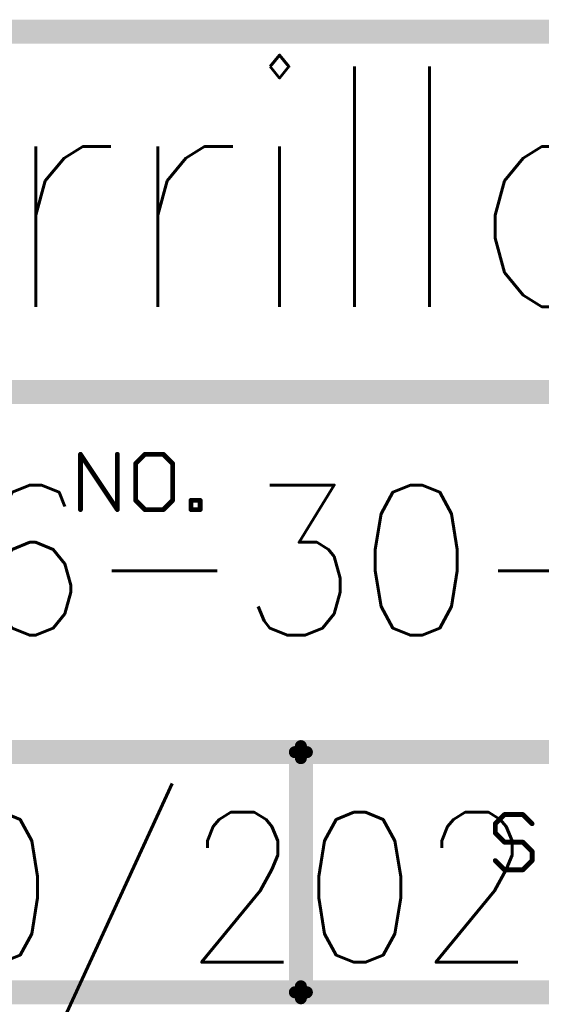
# Model space of a CAD drawing. Header units: millimetres. Extents: x -1.5 to 11.1, y -3 to 5.
# Tile 313 of 323: x 7.566 to 8, y -3.01 to -2.19. Entities that reach past the tile are written whole.
import ezdxf

# ---------------------------------------------------------------- set-up
doc = ezdxf.new("R2010")
doc.units = ezdxf.units.MM
doc.header["$MEASUREMENT"] = 0
doc.layers.add('Document', color=7, linetype='Continuous', true_color=0x7f7f00)
doc.styles.add('textstyle15', font='standard')
doc.styles.add('textstyle17', font='standard')
doc.styles.add('textstyle18', font='standard')

# ---------------------------------------------------------------- blocks, each defined once
blk = doc.blocks.new('PCB_F___30T_20G_16D_4003_1')
at = {"layer": 'Document'}
for points in [[(6.4, -2.2, 0.02, 0.02, 0), (9, -2.2, 0.02, 0.02, 0)], [(7.1, -2.5, 0.02, 0.02, 0), (8.6, -2.5, 0.02, 0.02, 0)], [(7.616353, -2.598, 0.004, 0.004, 0), (7.616353, -2.551961, 0.004, 0.004, 0)], [(7.616353, -2.551961, 0.004, 0.004, 0), (7.647046, -2.598, 0.004, 0.004, 0)], [(7.615353, -2.551961, 0.002, 0.002, -1), (7.617353, -2.551961, 0.002, 0.002, 0)], [(7.615521, -2.552515, 0.002, 0.002, -1), (7.617185, -2.551406, 0.002, 0.002, 0)], [(7.647046, -2.598, 0.004, 0.004, 0), (7.647046, -2.551961, 0.004, 0.004, 0)], [(7.646046, -2.551961, 0.002, 0.002, -1), (7.648046, -2.551961, 0.002, 0.002, 0)], [(7.662392, -2.559634, 0.004, 0.004, 0), (7.670066, -2.551961, 0.004, 0.004, 0)], [(7.670066, -2.551961, 0.004, 0.004, 0), (7.685412, -2.551961, 0.004, 0.004, 0)], [(7.670066, -2.552961, 0.002, 0.002, -1), (7.670066, -2.550961, 0.002, 0.002, 0)], [(7.669358, -2.551254, 0.002, 0.002, -1), (7.670773, -2.552668, 0.002, 0.002, 0)], [(7.685412, -2.551961, 0.004, 0.004, 0), (7.693085, -2.559634, 0.004, 0.004, 0)], [(7.684705, -2.552668, 0.002, 0.002, -1), (7.686119, -2.551254, 0.002, 0.002, 0)], [(7.685412, -2.550961, 0.002, 0.002, -1), (7.685412, -2.552961, 0.002, 0.002, 0)], [(7.662392, -2.590327, 0.004, 0.004, 0), (7.662392, -2.559634, 0.004, 0.004, 0)], [(7.661392, -2.559634, 0.002, 0.002, -1), (7.663392, -2.559634, 0.002, 0.002, 0)], [(7.6631, -2.560341, 0.002, 0.002, -1), (7.661685, -2.558927, 0.002, 0.002, 0)], [(7.693085, -2.590327, 0.004, 0.004, 0), (7.693085, -2.559634, 0.004, 0.004, 0)], [(7.692085, -2.559634, 0.002, 0.002, -1), (7.694085, -2.559634, 0.002, 0.002, 0)], [(7.693792, -2.558927, 0.002, 0.002, -1), (7.692378, -2.560341, 0.002, 0.002, 0)], [(7.662392, -2.590327, 0.004, 0.004, 0), (7.670066, -2.598, 0.004, 0.004, 0)], [(7.661685, -2.591034, 0.002, 0.002, -1), (7.6631, -2.58962, 0.002, 0.002, 0)], [(7.663392, -2.590327, 0.002, 0.002, -1), (7.661392, -2.590327, 0.002, 0.002, 0)], [(7.685412, -2.598, 0.004, 0.004, 0), (7.693085, -2.590327, 0.004, 0.004, 0)], [(7.694085, -2.590327, 0.002, 0.002, -1), (7.692085, -2.590327, 0.002, 0.002, 0)], [(7.692378, -2.58962, 0.002, 0.002, -1), (7.693792, -2.591034, 0.002, 0.002, 0)], [(7.708432, -2.598, 0.004, 0.004, 0), (7.708432, -2.590327, 0.004, 0.004, 0)], [(7.708432, -2.590327, 0.004, 0.004, 0), (7.716105, -2.590327, 0.004, 0.004, 0)], [(7.707432, -2.590327, 0.002, 0.002, -1), (7.709432, -2.590327, 0.002, 0.002, 0)], [(7.708432, -2.591327, 0.002, 0.002, -1), (7.708432, -2.589327, 0.002, 0.002, 0)], [(7.716105, -2.598, 0.004, 0.004, 0), (7.716105, -2.590327, 0.004, 0.004, 0)], [(7.715105, -2.590327, 0.002, 0.002, -1), (7.717105, -2.590327, 0.002, 0.002, 0)], [(7.716105, -2.589327, 0.002, 0.002, -1), (7.716105, -2.591327, 0.002, 0.002, 0)], [(7.617353, -2.598, 0.002, 0.002, -1), (7.615353, -2.598, 0.002, 0.002, 0)], [(7.648046, -2.598, 0.002, 0.002, -1), (7.646046, -2.598, 0.002, 0.002, 0)], [(7.647878, -2.597445, 0.002, 0.002, -1), (7.646214, -2.598555, 0.002, 0.002, 0)], [(7.670066, -2.598, 0.004, 0.004, 0), (7.685412, -2.598, 0.004, 0.004, 0)], [(7.670066, -2.599, 0.002, 0.002, -1), (7.670066, -2.597, 0.002, 0.002, 0)], [(7.670773, -2.597293, 0.002, 0.002, -1), (7.669358, -2.598707, 0.002, 0.002, 0)], [(7.686119, -2.598707, 0.002, 0.002, -1), (7.684705, -2.597293, 0.002, 0.002, 0)], [(7.685412, -2.597, 0.002, 0.002, -1), (7.685412, -2.599, 0.002, 0.002, 0)], [(7.708432, -2.598, 0.004, 0.004, 0), (7.716105, -2.598, 0.004, 0.004, 0)], [(7.708432, -2.599, 0.002, 0.002, -1), (7.708432, -2.597, 0.002, 0.002, 0)], [(7.709432, -2.598, 0.002, 0.002, -1), (7.707432, -2.598, 0.002, 0.002, 0)], [(7.717105, -2.598, 0.002, 0.002, -1), (7.715105, -2.598, 0.002, 0.002, 0)], [(7.716105, -2.597, 0.002, 0.002, -1), (7.716105, -2.599, 0.002, 0.002, 0)], [(7.1, -2.8, 0.02, 0.02, 0), (7.8, -2.8, 0.02, 0.02, 0)], [(7.8, -2.8, 0.02, 0.02, 0), (8.6, -2.8, 0.02, 0.02, 0)], [(7.8, -3, 0.02, 0.02, 0), (7.8, -2.8, 0.02, 0.02, 0)], [(7.8, -2.805, 0.01, 0.01, -1), (7.8, -2.795, 0.01, 0.01, 0)], [(7.795, -2.8, 0.01, 0.01, -1), (7.805, -2.8, 0.01, 0.01, 0)], [(7.8, -2.795, 0.01, 0.01, -1), (7.8, -2.805, 0.01, 0.01, 0)], [(7.962, -2.859634, 0.004, 0.004, 0), (7.969673, -2.851961, 0.004, 0.004, 0)], [(7.969673, -2.851961, 0.004, 0.004, 0), (7.98502, -2.851961, 0.004, 0.004, 0)], [(7.969673, -2.852961, 0.002, 0.002, -1), (7.969673, -2.850961, 0.002, 0.002, 0)], [(7.968966, -2.851254, 0.002, 0.002, -1), (7.97038, -2.852668, 0.002, 0.002, 0)], [(7.984312, -2.852668, 0.002, 0.002, -1), (7.985727, -2.851254, 0.002, 0.002, 0)], [(7.98502, -2.851961, 0.004, 0.004, 0), (7.992693, -2.859634, 0.004, 0.004, 0)], [(7.98502, -2.850961, 0.002, 0.002, -1), (7.98502, -2.852961, 0.002, 0.002, 0)], [(7.962, -2.867307, 0.004, 0.004, 0), (7.962, -2.859634, 0.004, 0.004, 0)], [(7.961, -2.859634, 0.002, 0.002, -1), (7.963, -2.859634, 0.002, 0.002, 0)], [(7.962707, -2.860341, 0.002, 0.002, -1), (7.961293, -2.858927, 0.002, 0.002, 0)], [(7.9934, -2.858927, 0.002, 0.002, -1), (7.991986, -2.860341, 0.002, 0.002, 0)], [(7.962, -2.867307, 0.004, 0.004, 0), (7.969673, -2.87498, 0.004, 0.004, 0)], [(7.961293, -2.868014, 0.002, 0.002, -1), (7.962707, -2.8666, 0.002, 0.002, 0)], [(7.963, -2.867307, 0.002, 0.002, -1), (7.961, -2.867307, 0.002, 0.002, 0)], [(7.969673, -2.87498, 0.004, 0.004, 0), (7.98502, -2.87498, 0.004, 0.004, 0)], [(7.969673, -2.87598, 0.002, 0.002, -1), (7.969673, -2.87398, 0.002, 0.002, 0)], [(7.97038, -2.874273, 0.002, 0.002, -1), (7.968966, -2.875688, 0.002, 0.002, 0)], [(7.984312, -2.875688, 0.002, 0.002, -1), (7.985727, -2.874273, 0.002, 0.002, 0)], [(7.98502, -2.87498, 0.004, 0.004, 0), (7.992693, -2.882654, 0.004, 0.004, 0)], [(7.98502, -2.87398, 0.002, 0.002, -1), (7.98502, -2.87598, 0.002, 0.002, 0)], [(7.992693, -2.890327, 0.004, 0.004, 0), (7.992693, -2.882654, 0.004, 0.004, 0)], [(7.991693, -2.882654, 0.002, 0.002, -1), (7.993693, -2.882654, 0.002, 0.002, 0)], [(7.9934, -2.881947, 0.002, 0.002, -1), (7.991986, -2.883361, 0.002, 0.002, 0)], [(7.962, -2.890327, 0.004, 0.004, 0), (7.969673, -2.898, 0.004, 0.004, 0)], [(7.961293, -2.891034, 0.002, 0.002, -1), (7.962707, -2.88962, 0.002, 0.002, 0)], [(7.98502, -2.898, 0.004, 0.004, 0), (7.992693, -2.890327, 0.004, 0.004, 0)], [(7.993693, -2.890327, 0.002, 0.002, -1), (7.991693, -2.890327, 0.002, 0.002, 0)], [(7.991986, -2.88962, 0.002, 0.002, -1), (7.9934, -2.891034, 0.002, 0.002, 0)], [(7.969673, -2.898, 0.004, 0.004, 0), (7.98502, -2.898, 0.004, 0.004, 0)], [(7.969673, -2.899, 0.002, 0.002, -1), (7.969673, -2.897, 0.002, 0.002, 0)], [(7.97038, -2.897293, 0.002, 0.002, -1), (7.968966, -2.898707, 0.002, 0.002, 0)], [(7.985727, -2.898707, 0.002, 0.002, -1), (7.984312, -2.897293, 0.002, 0.002, 0)], [(7.98502, -2.897, 0.002, 0.002, -1), (7.98502, -2.899, 0.002, 0.002, 0)], [(7.1, -3, 0.02, 0.02, 0), (7.8, -3, 0.02, 0.02, 0)], [(7.8, -3, 0.02, 0.02, 0), (9, -3, 0.02, 0.02, 0)], [(7.8, -3.005, 0.01, 0.01, -1), (7.8, -2.995, 0.01, 0.01, 0)], [(7.8, -2.995, 0.01, 0.01, -1), (7.8, -3.005, 0.01, 0.01, 0)], [(7.805, -3, 0.01, 0.01, -1), (7.795, -3, 0.01, 0.01, 0)]]:
    blk.add_lwpolyline(points, format="xyseb", dxfattribs=at)
for points in [[(7.615353, -2.551961, 0.002, 0.002, 1), (7.617353, -2.551961, 0.002, 0.002, 1)], [(7.615353, -2.551961, 0.002, 0.002, 1), (7.617353, -2.551961, 0.002, 0.002, 1)], [(7.646046, -2.551961, 0.002, 0.002, 1), (7.648046, -2.551961, 0.002, 0.002, 1)], [(7.669066, -2.551961, 0.002, 0.002, 1), (7.671066, -2.551961, 0.002, 0.002, 1)], [(7.669066, -2.551961, 0.002, 0.002, 1), (7.671066, -2.551961, 0.002, 0.002, 1)], [(7.669566, -2.550961, 0.001, 0.001, 1), (7.670566, -2.550961, 0.001, 0.001, 1)], [(7.684412, -2.551961, 0.002, 0.002, 1), (7.686412, -2.551961, 0.002, 0.002, 1)], [(7.684412, -2.551961, 0.002, 0.002, 1), (7.686412, -2.551961, 0.002, 0.002, 1)], [(7.684912, -2.550961, 0.001, 0.001, 1), (7.685912, -2.550961, 0.001, 0.001, 1)], [(7.614853, -2.551961, 0.001, 0.001, 1), (7.615853, -2.551961, 0.001, 0.001, 1)], [(7.615021, -2.552515, 0.001, 0.001, 1), (7.616021, -2.552515, 0.001, 0.001, 1)], [(7.616685, -2.551406, 0.001, 0.001, 1), (7.617685, -2.551406, 0.001, 0.001, 1)], [(7.616853, -2.551961, 0.001, 0.001, 1), (7.617853, -2.551961, 0.001, 0.001, 1)], [(7.645546, -2.551961, 0.001, 0.001, 1), (7.646546, -2.551961, 0.001, 0.001, 1)], [(7.647546, -2.551961, 0.001, 0.001, 1), (7.648546, -2.551961, 0.001, 0.001, 1)], [(7.661392, -2.559634, 0.002, 0.002, 1), (7.663392, -2.559634, 0.002, 0.002, 1)], [(7.661392, -2.559634, 0.002, 0.002, 1), (7.663392, -2.559634, 0.002, 0.002, 1)], [(7.661185, -2.558927, 0.001, 0.001, 1), (7.662185, -2.558927, 0.001, 0.001, 1)], [(7.668858, -2.551254, 0.001, 0.001, 1), (7.669858, -2.551254, 0.001, 0.001, 1)], [(7.669566, -2.552961, 0.001, 0.001, 1), (7.670566, -2.552961, 0.001, 0.001, 1)], [(7.670273, -2.552668, 0.001, 0.001, 1), (7.671273, -2.552668, 0.001, 0.001, 1)], [(7.684205, -2.552668, 0.001, 0.001, 1), (7.685205, -2.552668, 0.001, 0.001, 1)], [(7.684912, -2.552961, 0.001, 0.001, 1), (7.685912, -2.552961, 0.001, 0.001, 1)], [(7.685619, -2.551254, 0.001, 0.001, 1), (7.686619, -2.551254, 0.001, 0.001, 1)], [(7.692085, -2.559634, 0.002, 0.002, 1), (7.694085, -2.559634, 0.002, 0.002, 1)], [(7.692085, -2.559634, 0.002, 0.002, 1), (7.694085, -2.559634, 0.002, 0.002, 1)], [(7.693292, -2.558927, 0.001, 0.001, 1), (7.694292, -2.558927, 0.001, 0.001, 1)], [(7.660892, -2.559634, 0.001, 0.001, 1), (7.661892, -2.559634, 0.001, 0.001, 1)], [(7.6626, -2.560341, 0.001, 0.001, 1), (7.6636, -2.560341, 0.001, 0.001, 1)], [(7.662892, -2.559634, 0.001, 0.001, 1), (7.663892, -2.559634, 0.001, 0.001, 1)], [(7.691585, -2.559634, 0.001, 0.001, 1), (7.692585, -2.559634, 0.001, 0.001, 1)], [(7.691878, -2.560341, 0.001, 0.001, 1), (7.692878, -2.560341, 0.001, 0.001, 1)], [(7.693585, -2.559634, 0.001, 0.001, 1), (7.694585, -2.559634, 0.001, 0.001, 1)], [(7.661392, -2.590327, 0.002, 0.002, 1), (7.663392, -2.590327, 0.002, 0.002, 1)], [(7.661392, -2.590327, 0.002, 0.002, 1), (7.663392, -2.590327, 0.002, 0.002, 1)], [(7.660892, -2.590327, 0.001, 0.001, 1), (7.661892, -2.590327, 0.001, 0.001, 1)], [(7.661185, -2.591034, 0.001, 0.001, 1), (7.662185, -2.591034, 0.001, 0.001, 1)], [(7.6626, -2.58962, 0.001, 0.001, 1), (7.6636, -2.58962, 0.001, 0.001, 1)], [(7.662892, -2.590327, 0.001, 0.001, 1), (7.663892, -2.590327, 0.001, 0.001, 1)], [(7.692085, -2.590327, 0.002, 0.002, 1), (7.694085, -2.590327, 0.002, 0.002, 1)], [(7.692085, -2.590327, 0.002, 0.002, 1), (7.694085, -2.590327, 0.002, 0.002, 1)], [(7.691585, -2.590327, 0.001, 0.001, 1), (7.692585, -2.590327, 0.001, 0.001, 1)], [(7.691878, -2.58962, 0.001, 0.001, 1), (7.692878, -2.58962, 0.001, 0.001, 1)], [(7.693292, -2.591034, 0.001, 0.001, 1), (7.694292, -2.591034, 0.001, 0.001, 1)], [(7.693585, -2.590327, 0.001, 0.001, 1), (7.694585, -2.590327, 0.001, 0.001, 1)], [(7.707432, -2.590327, 0.002, 0.002, 1), (7.709432, -2.590327, 0.002, 0.002, 1)], [(7.707432, -2.590327, 0.002, 0.002, 1), (7.709432, -2.590327, 0.002, 0.002, 1)], [(7.706932, -2.590327, 0.001, 0.001, 1), (7.707932, -2.590327, 0.001, 0.001, 1)], [(7.707932, -2.589327, 0.001, 0.001, 1), (7.708932, -2.589327, 0.001, 0.001, 1)], [(7.707932, -2.591327, 0.001, 0.001, 1), (7.708932, -2.591327, 0.001, 0.001, 1)], [(7.708932, -2.590327, 0.001, 0.001, 1), (7.709932, -2.590327, 0.001, 0.001, 1)], [(7.715105, -2.590327, 0.002, 0.002, 1), (7.717105, -2.590327, 0.002, 0.002, 1)], [(7.715105, -2.590327, 0.002, 0.002, 1), (7.717105, -2.590327, 0.002, 0.002, 1)], [(7.714605, -2.590327, 0.001, 0.001, 1), (7.715605, -2.590327, 0.001, 0.001, 1)], [(7.715605, -2.589327, 0.001, 0.001, 1), (7.716605, -2.589327, 0.001, 0.001, 1)], [(7.715605, -2.591327, 0.001, 0.001, 1), (7.716605, -2.591327, 0.001, 0.001, 1)], [(7.716605, -2.590327, 0.001, 0.001, 1), (7.717605, -2.590327, 0.001, 0.001, 1)], [(7.615353, -2.598, 0.002, 0.002, 1), (7.617353, -2.598, 0.002, 0.002, 1)], [(7.614853, -2.598, 0.001, 0.001, 1), (7.615853, -2.598, 0.001, 0.001, 1)], [(7.616853, -2.598, 0.001, 0.001, 1), (7.617853, -2.598, 0.001, 0.001, 1)], [(7.646046, -2.598, 0.002, 0.002, 1), (7.648046, -2.598, 0.002, 0.002, 1)], [(7.646046, -2.598, 0.002, 0.002, 1), (7.648046, -2.598, 0.002, 0.002, 1)], [(7.645546, -2.598, 0.001, 0.001, 1), (7.646546, -2.598, 0.001, 0.001, 1)], [(7.645714, -2.598555, 0.001, 0.001, 1), (7.646714, -2.598555, 0.001, 0.001, 1)], [(7.647378, -2.597445, 0.001, 0.001, 1), (7.648378, -2.597445, 0.001, 0.001, 1)], [(7.647546, -2.598, 0.001, 0.001, 1), (7.648546, -2.598, 0.001, 0.001, 1)], [(7.669066, -2.598, 0.002, 0.002, 1), (7.671066, -2.598, 0.002, 0.002, 1)], [(7.669066, -2.598, 0.002, 0.002, 1), (7.671066, -2.598, 0.002, 0.002, 1)], [(7.668858, -2.598707, 0.001, 0.001, 1), (7.669858, -2.598707, 0.001, 0.001, 1)], [(7.669566, -2.597, 0.001, 0.001, 1), (7.670566, -2.597, 0.001, 0.001, 1)], [(7.669566, -2.599, 0.001, 0.001, 1), (7.670566, -2.599, 0.001, 0.001, 1)], [(7.670273, -2.597293, 0.001, 0.001, 1), (7.671273, -2.597293, 0.001, 0.001, 1)], [(7.684412, -2.598, 0.002, 0.002, 1), (7.686412, -2.598, 0.002, 0.002, 1)], [(7.684412, -2.598, 0.002, 0.002, 1), (7.686412, -2.598, 0.002, 0.002, 1)], [(7.684205, -2.597293, 0.001, 0.001, 1), (7.685205, -2.597293, 0.001, 0.001, 1)], [(7.684912, -2.597, 0.001, 0.001, 1), (7.685912, -2.597, 0.001, 0.001, 1)], [(7.684912, -2.599, 0.001, 0.001, 1), (7.685912, -2.599, 0.001, 0.001, 1)], [(7.685619, -2.598707, 0.001, 0.001, 1), (7.686619, -2.598707, 0.001, 0.001, 1)], [(7.707432, -2.598, 0.002, 0.002, 1), (7.709432, -2.598, 0.002, 0.002, 1)], [(7.707432, -2.598, 0.002, 0.002, 1), (7.709432, -2.598, 0.002, 0.002, 1)], [(7.706932, -2.598, 0.001, 0.001, 1), (7.707932, -2.598, 0.001, 0.001, 1)], [(7.707932, -2.597, 0.001, 0.001, 1), (7.708932, -2.597, 0.001, 0.001, 1)], [(7.707932, -2.599, 0.001, 0.001, 1), (7.708932, -2.599, 0.001, 0.001, 1)], [(7.708932, -2.598, 0.001, 0.001, 1), (7.709932, -2.598, 0.001, 0.001, 1)], [(7.715105, -2.598, 0.002, 0.002, 1), (7.717105, -2.598, 0.002, 0.002, 1)], [(7.715105, -2.598, 0.002, 0.002, 1), (7.717105, -2.598, 0.002, 0.002, 1)], [(7.714605, -2.598, 0.001, 0.001, 1), (7.715605, -2.598, 0.001, 0.001, 1)], [(7.715605, -2.597, 0.001, 0.001, 1), (7.716605, -2.597, 0.001, 0.001, 1)], [(7.715605, -2.599, 0.001, 0.001, 1), (7.716605, -2.599, 0.001, 0.001, 1)], [(7.716605, -2.598, 0.001, 0.001, 1), (7.717605, -2.598, 0.001, 0.001, 1)], [(7.795, -2.8, 0.01, 0.01, 1), (7.805, -2.8, 0.01, 0.01, 1)], [(7.795, -2.8, 0.01, 0.01, 1), (7.805, -2.8, 0.01, 0.01, 1)], [(7.795, -2.8, 0.01, 0.01, 1), (7.805, -2.8, 0.01, 0.01, 1)], [(7.7925, -2.8, 0.005, 0.005, 1), (7.7975, -2.8, 0.005, 0.005, 1)], [(7.7975, -2.795, 0.005, 0.005, 1), (7.8025, -2.795, 0.005, 0.005, 1)], [(7.7975, -2.795, 0.005, 0.005, 1), (7.8025, -2.795, 0.005, 0.005, 1)], [(7.8025, -2.8, 0.005, 0.005, 1), (7.8075, -2.8, 0.005, 0.005, 1)], [(7.7975, -2.805, 0.005, 0.005, 1), (7.8025, -2.805, 0.005, 0.005, 1)], [(7.7975, -2.805, 0.005, 0.005, 1), (7.8025, -2.805, 0.005, 0.005, 1)], [(7.968673, -2.851961, 0.002, 0.002, 1), (7.970673, -2.851961, 0.002, 0.002, 1)], [(7.968673, -2.851961, 0.002, 0.002, 1), (7.970673, -2.851961, 0.002, 0.002, 1)], [(7.968466, -2.851254, 0.001, 0.001, 1), (7.969466, -2.851254, 0.001, 0.001, 1)], [(7.969173, -2.850961, 0.001, 0.001, 1), (7.970173, -2.850961, 0.001, 0.001, 1)], [(7.969173, -2.852961, 0.001, 0.001, 1), (7.970173, -2.852961, 0.001, 0.001, 1)], [(7.96988, -2.852668, 0.001, 0.001, 1), (7.97088, -2.852668, 0.001, 0.001, 1)], [(7.98402, -2.851961, 0.002, 0.002, 1), (7.98602, -2.851961, 0.002, 0.002, 1)], [(7.98402, -2.851961, 0.002, 0.002, 1), (7.98602, -2.851961, 0.002, 0.002, 1)], [(7.983812, -2.852668, 0.001, 0.001, 1), (7.984812, -2.852668, 0.001, 0.001, 1)], [(7.98452, -2.850961, 0.001, 0.001, 1), (7.98552, -2.850961, 0.001, 0.001, 1)], [(7.98452, -2.852961, 0.001, 0.001, 1), (7.98552, -2.852961, 0.001, 0.001, 1)], [(7.985227, -2.851254, 0.001, 0.001, 1), (7.986227, -2.851254, 0.001, 0.001, 1)], [(7.961, -2.859634, 0.002, 0.002, 1), (7.963, -2.859634, 0.002, 0.002, 1)], [(7.961, -2.859634, 0.002, 0.002, 1), (7.963, -2.859634, 0.002, 0.002, 1)], [(7.9605, -2.859634, 0.001, 0.001, 1), (7.9615, -2.859634, 0.001, 0.001, 1)], [(7.960793, -2.858927, 0.001, 0.001, 1), (7.961793, -2.858927, 0.001, 0.001, 1)], [(7.962207, -2.860341, 0.001, 0.001, 1), (7.963207, -2.860341, 0.001, 0.001, 1)], [(7.9625, -2.859634, 0.001, 0.001, 1), (7.9635, -2.859634, 0.001, 0.001, 1)], [(7.991693, -2.859634, 0.002, 0.002, 1), (7.993693, -2.859634, 0.002, 0.002, 1)], [(7.991486, -2.860341, 0.001, 0.001, 1), (7.992486, -2.860341, 0.001, 0.001, 1)], [(7.9929, -2.858927, 0.001, 0.001, 1), (7.9939, -2.858927, 0.001, 0.001, 1)], [(7.961, -2.867307, 0.002, 0.002, 1), (7.963, -2.867307, 0.002, 0.002, 1)], [(7.961, -2.867307, 0.002, 0.002, 1), (7.963, -2.867307, 0.002, 0.002, 1)], [(7.9605, -2.867307, 0.001, 0.001, 1), (7.9615, -2.867307, 0.001, 0.001, 1)], [(7.960793, -2.868014, 0.001, 0.001, 1), (7.961793, -2.868014, 0.001, 0.001, 1)], [(7.962207, -2.8666, 0.001, 0.001, 1), (7.963207, -2.8666, 0.001, 0.001, 1)], [(7.9625, -2.867307, 0.001, 0.001, 1), (7.9635, -2.867307, 0.001, 0.001, 1)], [(7.968673, -2.87498, 0.002, 0.002, 1), (7.970673, -2.87498, 0.002, 0.002, 1)], [(7.968673, -2.87498, 0.002, 0.002, 1), (7.970673, -2.87498, 0.002, 0.002, 1)], [(7.968466, -2.875688, 0.001, 0.001, 1), (7.969466, -2.875688, 0.001, 0.001, 1)], [(7.969173, -2.87398, 0.001, 0.001, 1), (7.970173, -2.87398, 0.001, 0.001, 1)], [(7.969173, -2.87598, 0.001, 0.001, 1), (7.970173, -2.87598, 0.001, 0.001, 1)], [(7.96988, -2.874273, 0.001, 0.001, 1), (7.97088, -2.874273, 0.001, 0.001, 1)], [(7.98402, -2.87498, 0.002, 0.002, 1), (7.98602, -2.87498, 0.002, 0.002, 1)], [(7.98402, -2.87498, 0.002, 0.002, 1), (7.98602, -2.87498, 0.002, 0.002, 1)], [(7.983812, -2.875688, 0.001, 0.001, 1), (7.984812, -2.875688, 0.001, 0.001, 1)], [(7.98452, -2.87398, 0.001, 0.001, 1), (7.98552, -2.87398, 0.001, 0.001, 1)], [(7.98452, -2.87598, 0.001, 0.001, 1), (7.98552, -2.87598, 0.001, 0.001, 1)], [(7.985227, -2.874273, 0.001, 0.001, 1), (7.986227, -2.874273, 0.001, 0.001, 1)], [(7.991693, -2.882654, 0.002, 0.002, 1), (7.993693, -2.882654, 0.002, 0.002, 1)], [(7.991693, -2.882654, 0.002, 0.002, 1), (7.993693, -2.882654, 0.002, 0.002, 1)], [(7.991193, -2.882654, 0.001, 0.001, 1), (7.992193, -2.882654, 0.001, 0.001, 1)], [(7.991486, -2.883361, 0.001, 0.001, 1), (7.992486, -2.883361, 0.001, 0.001, 1)], [(7.9929, -2.881947, 0.001, 0.001, 1), (7.9939, -2.881947, 0.001, 0.001, 1)], [(7.993193, -2.882654, 0.001, 0.001, 1), (7.994193, -2.882654, 0.001, 0.001, 1)], [(7.961, -2.890327, 0.002, 0.002, 1), (7.963, -2.890327, 0.002, 0.002, 1)], [(7.960793, -2.891034, 0.001, 0.001, 1), (7.961793, -2.891034, 0.001, 0.001, 1)], [(7.962207, -2.88962, 0.001, 0.001, 1), (7.963207, -2.88962, 0.001, 0.001, 1)], [(7.991693, -2.890327, 0.002, 0.002, 1), (7.993693, -2.890327, 0.002, 0.002, 1)], [(7.991693, -2.890327, 0.002, 0.002, 1), (7.993693, -2.890327, 0.002, 0.002, 1)], [(7.991193, -2.890327, 0.001, 0.001, 1), (7.992193, -2.890327, 0.001, 0.001, 1)], [(7.991486, -2.88962, 0.001, 0.001, 1), (7.992486, -2.88962, 0.001, 0.001, 1)], [(7.9929, -2.891034, 0.001, 0.001, 1), (7.9939, -2.891034, 0.001, 0.001, 1)], [(7.993193, -2.890327, 0.001, 0.001, 1), (7.994193, -2.890327, 0.001, 0.001, 1)], [(7.968673, -2.898, 0.002, 0.002, 1), (7.970673, -2.898, 0.002, 0.002, 1)], [(7.968673, -2.898, 0.002, 0.002, 1), (7.970673, -2.898, 0.002, 0.002, 1)], [(7.968466, -2.898707, 0.001, 0.001, 1), (7.969466, -2.898707, 0.001, 0.001, 1)], [(7.969173, -2.897, 0.001, 0.001, 1), (7.970173, -2.897, 0.001, 0.001, 1)], [(7.969173, -2.899, 0.001, 0.001, 1), (7.970173, -2.899, 0.001, 0.001, 1)], [(7.96988, -2.897293, 0.001, 0.001, 1), (7.97088, -2.897293, 0.001, 0.001, 1)], [(7.98402, -2.898, 0.002, 0.002, 1), (7.98602, -2.898, 0.002, 0.002, 1)], [(7.98402, -2.898, 0.002, 0.002, 1), (7.98602, -2.898, 0.002, 0.002, 1)], [(7.983812, -2.897293, 0.001, 0.001, 1), (7.984812, -2.897293, 0.001, 0.001, 1)], [(7.98452, -2.897, 0.001, 0.001, 1), (7.98552, -2.897, 0.001, 0.001, 1)], [(7.98452, -2.899, 0.001, 0.001, 1), (7.98552, -2.899, 0.001, 0.001, 1)], [(7.985227, -2.898707, 0.001, 0.001, 1), (7.986227, -2.898707, 0.001, 0.001, 1)], [(7.795, -3, 0.01, 0.01, 1), (7.805, -3, 0.01, 0.01, 1)], [(7.795, -3, 0.01, 0.01, 1), (7.805, -3, 0.01, 0.01, 1)], [(7.795, -3, 0.01, 0.01, 1), (7.805, -3, 0.01, 0.01, 1)], [(7.7975, -2.995, 0.005, 0.005, 1), (7.8025, -2.995, 0.005, 0.005, 1)], [(7.7975, -2.995, 0.005, 0.005, 1), (7.8025, -2.995, 0.005, 0.005, 1)], [(7.7925, -3, 0.005, 0.005, 1), (7.7975, -3, 0.005, 0.005, 1)], [(7.7975, -3.005, 0.005, 0.005, 1), (7.8025, -3.005, 0.005, 0.005, 1)], [(7.7975, -3.005, 0.005, 0.005, 1), (7.8025, -3.005, 0.005, 0.005, 1)], [(7.8025, -3, 0.005, 0.005, 1), (7.8075, -3, 0.005, 0.005, 1)]]:
    blk.add_lwpolyline(points, format="xyseb", close=True, dxfattribs=at)
for s, height, style, p in [('Guerrilla RF', 0.2, 'textstyle15', (7.095, -2.429045)), ('QFN16-30-34-A', 0.125, 'textstyle17', (7.125, -2.702602)), ('1/10/2022', 0.125, 'textstyle18', (7.195, -2.975032))]:
    blk.add_text(s, height=height, rotation=360, dxfattribs=dict(at, style=style)).set_placement(p)

msp = doc.modelspace()

# ---------------------------------------------------------------- block references
msp.add_blockref('PCB_F___30T_20G_16D_4003_1', (0, 0))

doc.saveas('drawing.dxf')
